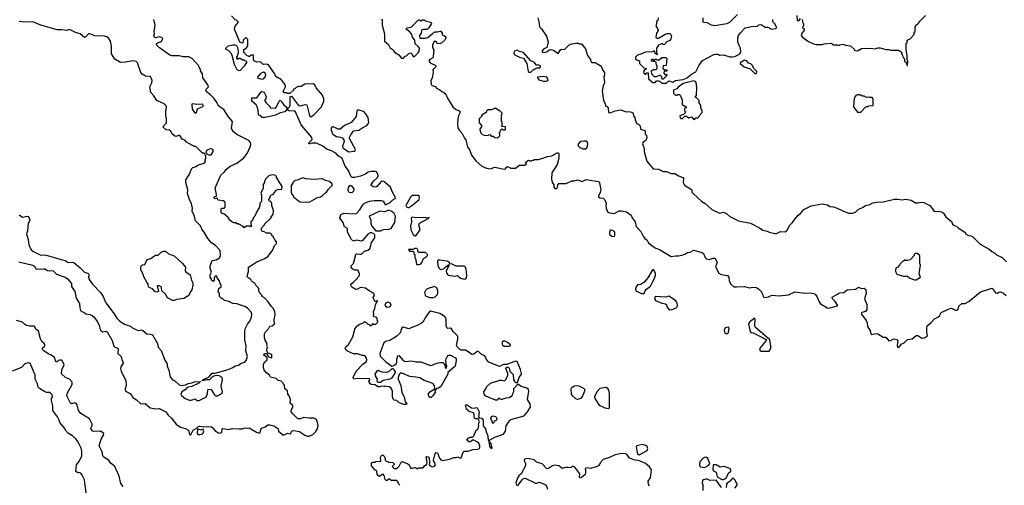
# Model space of a CAD drawing. Extents: x 1861455 to 2058065, y 200073 to 437907.
# Tile 555 of 574: x 2015570 to 2027832, y 385382 to 391181. Entities that reach past the tile are written whole.
import ezdxf

# ---------------------------------------------------------------- set-up
doc = ezdxf.new("R2010")
doc.units = 0

msp = doc.modelspace()

# ---------------------------------------------------------------- linework, layer by layer
at = {"layer": '0CON05XD'}
for points in [[(2015560, 388165), (2015735, 388124), (2015757, 388107), (2015775, 388074), (2015865, 388080), (2015885, 388076), (2015917, 388057), (2015985, 388053), (2016030, 388010), (2016135, 387975), (2016167, 387955), (2016216, 387895), (2016217, 387857), (2016255, 387795), (2016272, 387712), (2016315, 387645), (2016318, 387592), (2016328, 387558), (2016338, 387548), (2016368, 387538), (2016395, 387518), (2016445, 387510), (2016473, 387495), (2016499, 387475), (2016535, 387420), (2016565, 387367), (2016570, 387335), (2016581, 387311), (2016605, 387293), (2016645, 387303), (2016658, 387295), (2016720, 387185), (2016743, 387113), (2016755, 387102), (2016783, 387095), (2016795, 387082), (2016794, 387025), (2016834, 386985), (2016843, 386945), (2016858, 386915), (2016859, 386905), (2016831, 386859), (2016827, 386835), (2016834, 386805), (2016890, 386685), (2016898, 386625), (2016882, 386585), (2016887, 386555), (2016944, 386524), (2016963, 386505), (2016980, 386475), (2017026, 386446), (2017080, 386395), (2017132, 386402), (2017195, 386348), (2017265, 386333), (2017305, 386338), (2017390, 386295), (2017418, 386255), (2017460, 386220), (2017518, 386145), (2017574, 386104), (2017635, 386088), (2017665, 386074), (2017675, 386062), (2017679, 386025), (2017685, 386014), (2017695, 386012), (2017705, 386020), (2017731, 386069), (2017778, 386092), (2017785, 386108), (2017815, 386120), (2017865, 386110), (2017915, 386116), (2017955, 386108), (2017977, 386097), (2018005, 386061), (2018044, 386035), (2018058, 386032), (2018074, 386035), (2018086, 386045), (2018090, 386085), (2018099, 386091), (2018175, 386078), (2018215, 386090), (2018305, 386084), (2018345, 386086), (2018375, 386097), (2018405, 386092), (2018428, 386098), (2018518, 386045), (2018555, 386031), (2018565, 386038), (2018572, 386078), (2018585, 386094), (2018625, 386108), (2018660, 386135), (2018685, 386137), (2018735, 386122), (2018780, 386095), (2018788, 386085), (2018792, 386055), (2018845, 386011), (2018865, 386011), (2018905, 386031), (2018945, 386022), (2018954, 386056), (2018984, 386066), (2019055, 386053), (2019120, 386005), (2019155, 385992), (2019175, 385992), (2019220, 386015), (2019260, 386055), (2019260, 386065), (2019280, 386085), (2019288, 386125), (2019278, 386165), (2019265, 386200), (2019235, 386220), (2019175, 386218), (2019105, 386228), (2019065, 386210), (2019035, 386210), (2018972, 386272), (2018950, 386295), (2018953, 386327), (2018970, 386355), (2018970, 386375), (2018940, 386405), (2018942, 386452), (2018927, 386497), (2018910, 386515), (2018907, 386557), (2018870, 386585), (2018867, 386627), (2018850, 386645), (2018850, 386655), (2018828, 386678), (2018789, 386689), (2018762, 386712), (2018695, 386730), (2018682, 386755), (2018644, 386784), (2018616, 386816), (2018606, 386855), (2018608, 386892), (2018621, 386919), (2018652, 386945), (2018652, 386965), (2018648, 386978), (2018615, 386998), (2018612, 387015), (2018625, 387022), (2018642, 387022), (2018658, 387008), (2018660, 386995), (2018672, 386982), (2018705, 386970), (2018710, 386975), (2018710, 387005), (2018697, 387017), (2018660, 387030), (2018648, 387055), (2018650, 387095), (2018658, 387105), (2018650, 387115), (2018648, 387155), (2018628, 387188), (2018617, 387225), (2018617, 387267), (2018630, 387295), (2018669, 387331), (2018685, 387362), (2018715, 387370), (2018742, 387395), (2018738, 387445), (2018752, 387505), (2018748, 387545), (2018730, 387575), (2018730, 387585), (2018705, 387610), (2018666, 387666), (2018620, 387715), (2018590, 387735), (2018590, 387745), (2018560, 387775), (2018560, 387785), (2018550, 387795), (2018548, 387835), (2018512, 387875), (2018499, 387899), (2018470, 387915), (2018455, 387930), (2018450, 387945), (2018411, 387971), (2018402, 387985), (2018420, 388045), (2018421, 388099), (2018524, 388166), (2018624, 388206), (2018663, 388237), (2018722, 388315), (2018745, 388370), (2018770, 388395), (2018770, 388415), (2018750, 388435), (2018745, 388450), (2018730, 388465), (2018730, 388475), (2018710, 388495), (2018710, 388505), (2018685, 388522), (2018645, 388522), (2018615, 388540), (2018592, 388542), (2018580, 388555), (2018580, 388585), (2018620, 388625), (2018620, 388635), (2018700, 388715), (2018700, 388725), (2018728, 388755), (2018730, 388805), (2018710, 388865), (2018710, 388895), (2018700, 388905), (2018698, 388918), (2018682, 388922), (2018670, 388935), (2018690, 388965), (2018690, 388985), (2018705, 389000), (2018728, 389002), (2018763, 389057), (2018785, 389068), (2018835, 389070), (2018840, 389105), (2018770, 389215), (2018768, 389228), (2018755, 389240), (2018735, 389248), (2018675, 389240), (2018630, 389195), (2018630, 389185), (2018620, 389175), (2018620, 389155), (2018603, 389127), (2018600, 389075), (2018588, 389062), (2018572, 389015), (2018580, 388995), (2018580, 388915), (2018560, 388895), (2018560, 388865), (2018552, 388838), (2018528, 388802), (2018500, 388735), (2018482, 388718), (2018468, 388682), (2018450, 388665), (2018450, 388625), (2018460, 388615), (2018448, 388602), (2018435, 388610), (2018395, 388610), (2018365, 388590), (2018348, 388608), (2018332, 388612), (2018315, 388630), (2018305, 388630), (2018295, 388640), (2018275, 388640), (2018265, 388650), (2018235, 388650), (2018210, 388665), (2018188, 388685), (2018166, 388716), (2018132, 388745), (2018115, 388760), (2018085, 388772), (2018078, 388785), (2018077, 388825), (2018085, 388833), (2018115, 388832), (2018129, 388845), (2018130, 388890), (2018123, 388913), (2018104, 388924), (2018043, 388933), (2018028, 388958), (2018005, 388950), (2017990, 388965), (2017995, 388980), (2018020, 388985), (2018022, 389005), (2018006, 389085), (2018011, 389105), (2018075, 389243), (2018118, 389282), (2018145, 389319), (2018193, 389355), (2018274, 389396), (2018359, 389455), (2018401, 389515), (2018444, 389605), (2018450, 389635), (2018445, 389652), (2018425, 389676), (2018275, 389752), (2018231, 389785), (2018209, 389825), (2018222, 389915), (2018170, 389970), (2018114, 390064), (2018065, 390093), (2018042, 390112), (2018029, 390145), (2017987, 390205), (2017946, 390246), (2017892, 390285), (2017893, 390317), (2017920, 390345), (2017915, 390370), (2017852, 390455), (2017847, 390507), (2017820, 390545), (2017820, 390565), (2017810, 390575), (2017810, 390585), (2017795, 390610), (2017720, 390695), (2017695, 390712), (2017675, 390718), (2017607, 390717), (2017555, 390732), (2017465, 390733), (2017440, 390740), (2017309, 390829), (2017275, 390867), (2017274, 390885), (2017287, 390895), (2017335, 390911), (2017351, 390945), (2017345, 390955), (2017315, 390966), (2017265, 390956), (2017248, 390965), (2017242, 390985), (2017248, 391005), (2017244, 391036), (2017259, 391115), (2017240, 391185)], [(2016085, 388194), (2016135, 388180), (2016175, 388157), (2016225, 388162), (2016245, 388156), (2016322, 388091), (2016376, 388035), (2016425, 388018), (2016431, 388005), (2016426, 387975), (2016434, 387945), (2016478, 387885), (2016575, 387785), (2016608, 387735), (2016642, 387655), (2016747, 387517), (2016779, 387465), (2016817, 387425), (2016875, 387388), (2016950, 387365), (2016965, 387348), (2017025, 387318), (2017045, 387312), (2017087, 387317), (2017105, 387310), (2017155, 387267), (2017196, 387266), (2017223, 387255), (2017286, 387146), (2017294, 387104), (2017330, 387060), (2017379, 386939), (2017407, 386895), (2017406, 386865), (2017427, 386815), (2017444, 386734), (2017474, 386694), (2017503, 386683), (2017558, 386635), (2017585, 386626), (2017635, 386632), (2017669, 386651), (2017712, 386658), (2017745, 386672), (2017820, 386675), (2017802, 386655), (2017715, 386611), (2017655, 386601), (2017630, 386570), (2017588, 386545), (2017578, 386515), (2017582, 386505), (2017630, 386465), (2017685, 386442), (2017705, 386442), (2017755, 386458), (2017775, 386440), (2017805, 386440), (2017889, 386481), (2017907, 386515), (2017913, 386575), (2017929, 386581), (2017956, 386576), (2017995, 386508), (2018010, 386495), (2018035, 386496), (2018088, 386525), (2018097, 386545), (2018079, 386615), (2018097, 386695), (2018093, 386723), (2018054, 386744), (2018019, 386751), (2017988, 386742), (2017964, 386726), (2017935, 386694), (2017905, 386697), (2017862, 386688), (2017840, 386685), (2017850, 386695), (2017929, 386731), (2017965, 386780), (2018005, 386780), (2018165, 386824), (2018225, 386850), (2018255, 386870), (2018295, 386878), (2018329, 386901), (2018372, 386915), (2018389, 386935), (2018408, 386985), (2018388, 387055), (2018390, 387115), (2018372, 387195), (2018374, 387306), (2018382, 387338), (2018405, 387387), (2018434, 387425), (2018454, 387465), (2018460, 387505), (2018456, 387535), (2018405, 387590), (2018375, 387610), (2018275, 387644), (2018225, 387646), (2018175, 387672), (2018120, 387685), (2018095, 387710), (2018085, 387710), (2018072, 387722), (2018060, 387735), (2018060, 387765), (2018042, 387795), (2018050, 387835), (2018078, 387855), (2018077, 387875), (2018064, 387904), (2018058, 387928), (2018030, 387965), (2018025, 387990), (2018000, 387985), (2018000, 387975), (2017990, 387965), (2017990, 387935), (2017978, 387922), (2017960, 387935), (2017960, 387955), (2017943, 387973), (2017940, 387985), (2017940, 388005), (2017957, 388035), (2017940, 388085), (2017943, 388115), (2017965, 388182), (2018015, 388190), (2018058, 388215), (2018070, 388245), (2018068, 388305), (2018005, 388373), (2017960, 388400), (2017911, 388455), (2017866, 388536), (2017842, 388565), (2017822, 388615), (2017758, 388675), (2017746, 388736), (2017717, 388795), (2017720, 388835), (2017709, 388889), (2017685, 388940), (2017660, 389015), (2017663, 389063), (2017637, 389155), (2017638, 389185), (2017685, 389258), (2017708, 389325), (2017725, 389342), (2017755, 389348), (2017796, 389374), (2017866, 389394), (2017882, 389415), (2017880, 389435), (2017890, 389455), (2017890, 389485), (2017880, 389495), (2017878, 389508), (2017865, 389520), (2017845, 389520), (2017785, 389580), (2017765, 389600), (2017743, 389603), (2017720, 389615), (2017647, 389657), (2017625, 389682), (2017595, 389692), (2017565, 389737), (2017552, 389738), (2017515, 389728), (2017502, 389732), (2017468, 389758), (2017450, 389795), (2017436, 389806), (2017395, 389810), (2017352, 389845), (2017400, 389895), (2017400, 389955), (2017392, 389975), (2017388, 390035), (2017400, 390095), (2017395, 390110), (2017368, 390135), (2017277, 390175), (2017242, 390232), (2017204, 390274), (2017190, 390345), (2017217, 390395), (2017220, 390425), (2017200, 390475), (2017135, 390479), (2017094, 390504), (2017079, 390525), (2017038, 390645), (2017021, 390661), (2016985, 390667), (2016885, 390652), (2016825, 390650), (2016755, 390688), (2016714, 390754), (2016713, 390855), (2016702, 390915), (2016682, 390945), (2016656, 390966), (2016626, 390976), (2016505, 390980), (2016444, 391004), (2016425, 391003), (2016395, 390967), (2016375, 390960), (2016325, 391007), (2016265, 391020), (2016200, 391055), (2016185, 391057), (2016155, 391047), (2016095, 391056), (2016035, 391056), (2015835, 391113), (2015735, 391153), (2015635, 391151), (2015565, 391160)], [(2021094, 387066), (2021065, 387067), (2021016, 387106), (2021011, 387125), (2021026, 387206), (2021025, 387240), (2020967, 387297), (2020949, 387329), (2020935, 387338), (2020900, 387335), (2020885, 387350), (2020879, 387375), (2020880, 387455), (2020863, 387483), (2020802, 387522), (2020685, 387550), (2020670, 387540), (2020628, 387482), (2020590, 387415), (2020575, 387400), (2020530, 387375), (2020415, 387330), (2020345, 387352), (2020335, 387348), (2020322, 387325), (2020312, 387285), (2020265, 387238), (2020180, 387185), (2020125, 387172), (2020104, 387156), (2020054, 387025), (2020061, 386991), (2020128, 386918), (2020205, 386867), (2020228, 386872), (2020257, 386895), (2020267, 386915), (2020268, 386948), (2020280, 386995), (2020293, 386997), (2020347, 386937), (2020370, 386925), (2020454, 386934), (2020505, 386920), (2020565, 386921), (2020685, 386876), (2020705, 386877), (2020740, 386895), (2020785, 386907), (2020815, 386912), (2020845, 386910), (2020850, 386895), (2020870, 386875), (2020870, 386845), (2020885, 386840), (2020890, 386865), (2020880, 386885), (2020877, 386935), (2020881, 386959), (2020902, 386998), (2020915, 387003), (2020935, 387001), (2020998, 386968), (2021006, 386955), (2021006, 386936), (2020992, 386865), (2020902, 386788), (2020902, 386765), (2020816, 386614), (2020787, 386593), (2020762, 386588), (2020742, 386568), (2020740, 386555), (2020750, 386545), (2020716, 386495), (2020695, 386477), (2020672, 386475), (2020658, 386515), (2020678, 386545), (2020740, 386585), (2020737, 386615), (2020720, 386645), (2020695, 386659), (2020605, 386686), (2020551, 386721), (2020503, 386727), (2020430, 386735), (2020335, 386778), (2020315, 386778), (2020295, 386760), (2020284, 386726), (2020283, 386705), (2020318, 386625), (2020327, 386537), (2020357, 386485), (2020371, 386421), (2020390, 386395), (2020385, 386390), (2020355, 386390), (2020295, 386410), (2020265, 386440), (2020233, 386443), (2020220, 386455), (2020212, 386485), (2020212, 386555), (2020195, 386590), (2020177, 386607), (2020115, 386618), (2020107, 386613), (2020075, 386618), (2020055, 386608), (2020035, 386608), (2019992, 386632), (2019945, 386638), (2019934, 386644), (2019922, 386665), (2019920, 386675), (2019932, 386695), (2019925, 386712), (2019885, 386708), (2019775, 386712), (2019730, 386705), (2019722, 386725), (2019762, 386805), (2019845, 386892), (2019885, 386918), (2019893, 386945), (2019890, 386965), (2019876, 386986), (2019857, 386997), (2019835, 386997), (2019775, 387019), (2019725, 387020), (2019654, 387054), (2019631, 387071), (2019622, 387085), (2019633, 387105), (2019663, 387135), (2019718, 387232), (2019744, 387326), (2019767, 387363), (2019808, 387392), (2019845, 387402), (2019865, 387420), (2019885, 387410), (2019905, 387390), (2019915, 387390), (2019945, 387370), (2019958, 387382), (2019962, 387398), (2019975, 387390), (2020005, 387390), (2020028, 387412), (2020030, 387425), (2020020, 387435), (2020020, 387465), (2020007, 387477), (2019982, 387482), (2019970, 387495), (2019980, 387505), (2019978, 387552), (2019992, 387578), (2020000, 387630), (2020012, 387658), (2020030, 387675), (2020015, 387680), (2020005, 387670), (2019992, 387672), (2019990, 387685), (2019970, 387715), (2019970, 387725), (2019988, 387745), (2019977, 387775), (2019922, 387802), (2019895, 387826), (2019875, 387836), (2019816, 387844), (2019805, 387842), (2019775, 387823), (2019755, 387820), (2019705, 387850), (2019696, 387865), (2019694, 387886), (2019729, 387911), (2019778, 387962), (2019785, 387980), (2019800, 387995), (2019802, 388015), (2019786, 388056), (2019775, 388062), (2019745, 388062), (2019720, 388075), (2019698, 388098), (2019700, 388115), (2019727, 388145), (2019754, 388256), (2019766, 388264), (2019805, 388259), (2019825, 388262), (2019865, 388297), (2019905, 388310), (2019925, 388324), (2019934, 388335), (2019953, 388405), (2019992, 388465), (2019992, 388502), (2019978, 388518), (2019955, 388528), (2019935, 388528), (2019905, 388510), (2019841, 388429), (2019825, 388424), (2019766, 388436), (2019735, 388423), (2019715, 388431), (2019703, 388443), (2019652, 388535), (2019652, 388575), (2019635, 388592), (2019615, 388600), (2019600, 388655), (2019555, 388710), (2019570, 388755), (2019605, 388770), (2019735, 388762), (2019763, 388767), (2019805, 388814), (2019844, 388875), (2019865, 388896), (2019925, 388922), (2019985, 388931), (2020075, 388928), (2020095, 388920), (2020121, 388881), (2020135, 388878), (2020182, 388905), (2020215, 388938), (2020246, 388954), (2020252, 388965), (2020212, 389032), (2020189, 389095), (2020105, 389166), (2020075, 389170), (2020019, 389105), (2020005, 389097), (2019971, 389101), (2019949, 389115), (2019949, 389125), (2019975, 389170), (2020027, 389215), (2020033, 389235), (2020028, 389258), (2020012, 389285), (2019995, 389291), (2019945, 389291), (2019908, 389282), (2019875, 389257), (2019815, 389231), (2019745, 389214), (2019710, 389215), (2019694, 389234), (2019663, 389303), (2019625, 389357), (2019585, 389454), (2019535, 389486), (2019505, 389520), (2019445, 389551), (2019399, 389565), (2019346, 389606), (2019265, 389642), (2019207, 389643), (2019185, 389633), (2019172, 389635), (2019175, 389650), (2019212, 389688), (2019208, 389715), (2019075, 389872), (2019004, 390034), (2018991, 390041), (2018920, 390045), (2018910, 390055), (2018910, 390075), (2018930, 390095), (2018937, 390113), (2018940, 390225), (2018955, 390230), (2019042, 390112), (2019065, 390109), (2019126, 390126), (2019145, 390120), (2019176, 390006), (2019185, 389980), (2019195, 389972), (2019235, 389998), (2019330, 390095), (2019358, 390165), (2019356, 390196), (2019341, 390241), (2019262, 390332), (2019245, 390370), (2019225, 390382), (2019123, 390377), (2019075, 390350), (2019045, 390350), (2019012, 390338), (2018995, 390320), (2018980, 390315), (2018980, 390305), (2018935, 390260), (2018905, 390260), (2018895, 390270), (2018862, 390272), (2018852, 390285), (2018881, 390345), (2018880, 390365), (2018832, 390432), (2018758, 390475), (2018742, 390512), (2018667, 390617), (2018645, 390626), (2018600, 390625), (2018567, 390657), (2018525, 390652), (2018493, 390663), (2018480, 390675), (2018480, 390740), (2018455, 390740), (2018425, 390720), (2018418, 390728), (2018402, 390732), (2018362, 390772), (2018362, 390808), (2018375, 390820), (2018385, 390820), (2018410, 390855), (2018410, 390935), (2018385, 390960), (2018352, 390928), (2018350, 390895), (2018335, 390890), (2018313, 390903), (2018243, 391065), (2018255, 391100), (2018290, 391145), (2018290, 391155), (2018270, 391175), (2018255, 391180), (2018208, 391228)], [(2020076, 391186), (2020082, 391175), (2020082, 391112), (2020114, 391004), (2020114, 390914), (2020163, 390873), (2020185, 390830), (2020220, 390805), (2020237, 390777), (2020293, 390743), (2020325, 390700), (2020348, 390702), (2020370, 390725), (2020385, 390730), (2020410, 390755), (2020435, 390768), (2020450, 390765), (2020460, 390735), (2020475, 390720), (2020490, 390725), (2020513, 390747), (2020533, 390767), (2020545, 390790), (2020548, 390825), (2020535, 390842), (2020495, 390880), (2020490, 390925), (2020463, 390963), (2020450, 391005), (2020419, 391039), (2020380, 391065), (2020395, 391078), (2020445, 391088), (2020535, 391178), (2020545, 391180), (2020565, 391168), (2020585, 391180), (2020605, 391180), (2020618, 391168), (2020685, 391150), (2020698, 391135), (2020665, 391080), (2020645, 391060), (2020595, 391060), (2020575, 391050), (2020570, 391015), (2020550, 390985), (2020552, 390952), (2020625, 390950), (2020633, 390957), (2020652, 390958), (2020716, 391014), (2020745, 391028), (2020775, 391028), (2020805, 391040), (2020815, 391038), (2020832, 391015), (2020832, 390992), (2020861, 390981), (2020876, 390966), (2020874, 390945), (2020863, 390927), (2020827, 390895), (2020805, 390884), (2020775, 390882), (2020755, 390910), (2020732, 390908), (2020712, 390865), (2020712, 390835), (2020727, 390805), (2020721, 390725), (2020713, 390707), (2020676, 390684), (2020667, 390665), (2020680, 390645), (2020746, 390616), (2020753, 390605), (2020752, 390595), (2020716, 390555), (2020721, 390525), (2020708, 390455), (2020692, 390418), (2020696, 390376), (2020705, 390362), (2020745, 390350), (2020766, 390326), (2020800, 390310), (2020825, 390285)], [(2022022, 391205), (2022036, 391155), (2022042, 391095), (2022048, 391088), (2022068, 391068), (2022129, 390975), (2022152, 390905), (2022135, 390836), (2022094, 390816), (2022075, 390795), (2022075, 390785), (2022085, 390774), (2022135, 390781), (2022165, 390804), (2022185, 390809), (2022227, 390796), (2022275, 390762), (2022305, 390807), (2022317, 390813), (2022355, 390812), (2022414, 390866), (2022445, 390882), (2022495, 390890), (2022527, 390887), (2022535, 390880), (2022565, 390880), (2022615, 390820), (2022642, 390735), (2022680, 390685), (2022682, 390662), (2022695, 390650), (2022735, 390650), (2022799, 390609), (2022820, 390585), (2022828, 390555), (2022852, 390525), (2022853, 390495), (2022843, 390465), (2022852, 390398), (2022831, 390339), (2022823, 390295), (2022840, 390175), (2022857, 390147), (2022870, 390105), (2022885, 390100), (2022900, 390085), (2022902, 390025), (2022925, 390023), (2022985, 390047), (2023055, 390059), (2023124, 390034), (2023155, 390038), (2023195, 390028), (2023208, 390015), (2023212, 389985), (2023230, 389965), (2023233, 389933), (2023252, 389892), (2023262, 389882), (2023278, 389878), (2023298, 389858), (2023302, 389822), (2023313, 389813), (2023346, 389806), (2023358, 389795), (2023360, 389755), (2023375, 389740), (2023382, 389715), (2023368, 389675), (2023334, 389656), (2023324, 389634), (2023346, 389576), (2023346, 389535), (2023380, 389420), (2023460, 389325), (2023525, 389318), (2023585, 389290), (2023625, 389290), (2023685, 389267), (2023730, 389265), (2023775, 389238), (2023830, 389215), (2023838, 389205), (2023832, 389155), (2023851, 389121), (2023936, 389066), (2023942, 389055), (2023942, 389035), (2023958, 389015), (2024065, 388917), (2024105, 388893), (2024189, 388819), (2024285, 388772), (2024335, 388782), (2024375, 388762), (2024415, 388728), (2024520, 388675), (2024670, 388645), (2024785, 388588), (2024825, 388560), (2024877, 388547)], [(2023520, 391205), (2023517, 391173), (2023502, 391158), (2023500, 391135), (2023492, 391105), (2023520, 391055), (2023520, 391045), (2023500, 391015), (2023490, 390965), (2023503, 390953), (2023527, 390953), (2023608, 391002), (2023635, 391010), (2023665, 391010), (2023678, 390998), (2023688, 390978), (2023678, 390942), (2023666, 390924), (2023630, 390905), (2023595, 390870), (2023582, 390872), (2023575, 390890), (2023565, 390880), (2023520, 390865), (2023520, 390855), (2023500, 390825), (2023500, 390765), (2023510, 390755), (2023508, 390742), (2023482, 390762), (2023478, 390788), (2023465, 390790), (2023455, 390780), (2023365, 390778), (2023305, 390750), (2023265, 390740), (2023240, 390715), (2023240, 390695), (2023255, 390680), (2023288, 390668), (2023290, 390635), (2023302, 390622), (2023342, 390582), (2023370, 390575), (2023368, 390562), (2023352, 390558), (2023350, 390545), (2023340, 390535), (2023342, 390512), (2023355, 390510), (2023365, 390500), (2023382, 390518), (2023398, 390518), (2023400, 390445), (2023455, 390400), (2023485, 390400), (2023502, 390418), (2023525, 390420), (2023540, 390415), (2023565, 390390), (2023625, 390390), (2023655, 390420), (2023705, 390403), (2023738, 390422), (2023833, 390437), (2023875, 390452), (2023937, 390503), (2023989, 390531), (2024030, 390615), (2024075, 390672), (2024213, 390747), (2024235, 390752), (2024265, 390750), (2024285, 390740), (2024335, 390742), (2024415, 390718), (2024441, 390719), (2024475, 390724), (2024511, 390739), (2024538, 390755), (2024552, 390778), (2024548, 390825), (2024528, 390858), (2024512, 390905), (2024514, 390956), (2024522, 390985), (2024542, 391015), (2024605, 391080), (2024705, 391102), (2024755, 391098), (2024775, 391118), (2024805, 391122), (2024855, 391090), (2024887, 391087), (2024933, 391063), (2024987, 391073), (2025000, 391085), (2024992, 391092), (2024980, 391125), (2024950, 391155), (2024950, 391185)], [(2024510, 391245), (2024410, 391145), (2024375, 391128), (2024225, 391103), (2024185, 391112), (2024132, 391142), (2024090, 391145), (2024080, 391155), (2024082, 391205)], [(2025250, 391235), (2025252, 391172), (2025275, 391170), (2025292, 391198)], [(2025312, 391182), (2025320, 391175), (2025320, 391145), (2025330, 391135), (2025330, 391105), (2025322, 391098), (2025320, 391085), (2025338, 391068), (2025340, 391045), (2025310, 391015), (2025303, 390985), (2025318, 390965), (2025395, 390911), (2025455, 390881), (2025487, 390873), (2025565, 390872), (2025588, 390882), (2025675, 390890), (2025705, 390870), (2025755, 390870), (2025762, 390862), (2025775, 390860), (2025785, 390870), (2025825, 390878), (2025855, 390862), (2025917, 390857), (2025960, 390815), (2025965, 390800), (2025985, 390792), (2026012, 390798), (2026055, 390822), (2026115, 390828), (2026195, 390822), (2026225, 390820), (2026258, 390832), (2026285, 390832), (2026358, 390808), (2026395, 390808), (2026415, 390800), (2026515, 390800), (2026550, 390775), (2026550, 390755), (2026558, 390748), (2026562, 390732), (2026570, 390725), (2026572, 390712), (2026590, 390695), (2026590, 390665), (2026608, 390648), (2026622, 390612), (2026628, 390612), (2026630, 390665), (2026620, 390685), (2026620, 390735), (2026608, 390805), (2026610, 390885), (2026620, 390895), (2026620, 390925), (2026658, 390942), (2026710, 390995), (2026710, 391025), (2026720, 391035), (2026720, 391095), (2026730, 391105), (2026730, 391115), (2026755, 391130), (2026770, 391145), (2026770, 391155), (2026850, 391235)], [(2018305, 390544), (2018279, 390555), (2018244, 390625), (2018218, 390735), (2018207, 390757), (2018173, 390794), (2018138, 390815), (2018138, 390825), (2018165, 390856), (2018225, 390870), (2018249, 390869), (2018269, 390859), (2018282, 390835), (2018290, 390785), (2018290, 390755), (2018283, 390747), (2018280, 390725), (2018270, 390715), (2018272, 390702), (2018285, 390690), (2018295, 390700), (2018315, 390700), (2018345, 390680), (2018365, 390680), (2018372, 390672), (2018388, 390668), (2018398, 390658), (2018365, 390603), (2018315, 390547), (2018305, 390544)], [(2021915, 390528), (2021935, 390529), (2021963, 390557), (2021985, 390569), (2022015, 390580), (2022047, 390583), (2022055, 390595), (2022054, 390605), (2022035, 390616), (2022005, 390614), (2021975, 390654), (2021935, 390667), (2021845, 390772), (2021795, 390786), (2021765, 390803), (2021738, 390792), (2021723, 390767), (2021728, 390748), (2021795, 390715), (2021843, 390703), (2021884, 390635), (2021904, 390535), (2021915, 390528)], [(2023585, 390440), (2023572, 390442), (2023568, 390468), (2023545, 390490), (2023495, 390470), (2023475, 390470), (2023442, 390502), (2023440, 390545), (2023465, 390560), (2023495, 390560), (2023510, 390575), (2023510, 390605), (2023500, 390615), (2023498, 390648), (2023485, 390660), (2023452, 390662), (2023440, 390675), (2023442, 390688), (2023455, 390690), (2023462, 390682), (2023475, 390680), (2023482, 390688), (2023495, 390690), (2023505, 390680), (2023535, 390680), (2023565, 390710), (2023615, 390710), (2023628, 390698), (2023620, 390615), (2023615, 390610), (2023582, 390608), (2023580, 390575), (2023595, 390560), (2023628, 390558), (2023628, 390542), (2023602, 390538), (2023590, 390525), (2023590, 390515), (2023605, 390500), (2023628, 390498), (2023630, 390485), (2023585, 390440)], [(2024745, 390510), (2024750, 390535), (2024712, 390572), (2024695, 390610), (2024675, 390630), (2024645, 390640), (2024625, 390670), (2024595, 390677), (2024542, 390645), (2024544, 390634), (2024590, 390595), (2024665, 390570), (2024725, 390510), (2024745, 390510)], [(2018585, 390441), (2018605, 390444), (2018630, 390475), (2018636, 390495), (2018625, 390516), (2018605, 390528), (2018567, 390513), (2018530, 390465), (2018534, 390454), (2018555, 390447), (2018585, 390441)], [(2022095, 390414), (2022125, 390414), (2022153, 390425), (2022149, 390445), (2022134, 390465), (2022095, 390472), (2022019, 390465), (2022017, 390455), (2022035, 390432), (2022095, 390414)], [(2023975, 389940), (2023992, 389958), (2024015, 389960), (2024028, 389972), (2024030, 389985), (2024070, 390025), (2024070, 390045), (2024053, 390083), (2024052, 390112), (2024030, 390145), (2024030, 390175), (2023998, 390208), (2023980, 390215), (2024000, 390235), (2024003, 390335), (2023995, 390400), (2023985, 390412), (2023965, 390418), (2023834, 390386), (2023771, 390339), (2023755, 390320), (2023710, 390305), (2023710, 390265), (2023735, 390240), (2023755, 390240), (2023765, 390250), (2023785, 390250), (2023795, 390240), (2023818, 390185), (2023820, 390125), (2023870, 390095), (2023868, 390082), (2023850, 390075), (2023850, 390045), (2023860, 390035), (2023858, 390022), (2023838, 390002), (2023790, 389985), (2023795, 389960), (2023805, 389950), (2023825, 389950), (2023852, 389978), (2023875, 389980), (2023905, 389960), (2023935, 389970), (2023962, 389942), (2023975, 389940)], [(2018625, 389964), (2018590, 389965), (2018568, 389988), (2018542, 389992), (2018538, 390055), (2018528, 390095), (2018515, 390120), (2018460, 390165), (2018462, 390208), (2018525, 390208), (2018572, 390278), (2018585, 390286), (2018605, 390283), (2018620, 390265), (2018638, 390225), (2018630, 390185), (2018620, 390175), (2018630, 390165), (2018630, 390155), (2018690, 390095), (2018690, 390085), (2018755, 390080), (2018770, 390095), (2018800, 390165), (2018815, 390180), (2018840, 390155), (2018840, 390145), (2018861, 390121), (2018890, 390095), (2018900, 390075), (2018898, 390062), (2018870, 390035), (2018815, 390022), (2018755, 389990), (2018625, 389964)], [(2020825, 390285), (2020854, 390274), (2020877, 390255), (2020896, 390205), (2020963, 390095), (2020997, 390067), (2021043, 390045), (2021052, 390035), (2021052, 390015), (2021034, 389985), (2021028, 389945), (2021021, 389885), (2021027, 389835), (2021045, 389802), (2021082, 389765), (2021110, 389705), (2021126, 389686), (2021145, 389595), (2021170, 389565), (2021198, 389495), (2021249, 389425), (2021325, 389358), (2021385, 389331), (2021435, 389324), (2021485, 389344), (2021605, 389320), (2021620, 389325), (2021632, 389345), (2021645, 389352), (2021685, 389330), (2021745, 389330), (2021795, 389368), (2021865, 389370), (2021880, 389385), (2021870, 389395), (2021872, 389408), (2021905, 389430), (2021935, 389420), (2021942, 389428), (2021965, 389430), (2021975, 389440), (2022025, 389440), (2022072, 389452), (2022145, 389478), (2022195, 389487), (2022265, 389522), (2022275, 389523), (2022286, 389515), (2022282, 389455), (2022262, 389378), (2022197, 389273), (2022192, 389195), (2022200, 389155), (2022220, 389125), (2022220, 389095), (2022235, 389080), (2022255, 389080), (2022268, 389092), (2022270, 389125), (2022285, 389140), (2022375, 389141), (2022444, 389176), (2022475, 389173), (2022515, 389188), (2022575, 389164), (2022625, 389191), (2022778, 389165), (2022792, 389155), (2022793, 389123), (2022809, 389065), (2022800, 389030), (2022776, 388985), (2022779, 388975), (2022795, 388961), (2022835, 388957), (2022856, 388936), (2022872, 388895), (2022868, 388865), (2022872, 388832), (2022890, 388790), (2022916, 388776), (2022975, 388769), (2023035, 388800), (2023065, 388800), (2023125, 388786), (2023185, 388746), (2023197, 388715), (2023234, 388665), (2023246, 388606), (2023305, 388542), (2023334, 388485), (2023357, 388456), (2023384, 388434), (2023402, 388402), (2023445, 388366), (2023491, 388335), (2023537, 388317), (2023685, 388233), (2023735, 388240), (2023775, 388238), (2023815, 388247), (2023855, 388261), (2023885, 388281), (2023920, 388285), (2023965, 388310), (2024065, 388283), (2024085, 388268), (2024105, 388220), (2024125, 388203), (2024155, 388196), (2024205, 388212), (2024231, 388211), (2024254, 388155), (2024237, 388105), (2024278, 388025), (2024305, 388006), (2024385, 387994), (2024400, 387975), (2024406, 387925), (2024426, 387886), (2024465, 387854), (2024495, 387852), (2024597, 387857), (2024653, 387843), (2024705, 387850), (2024745, 387845), (2024775, 387825), (2024805, 387794), (2024822, 387765), (2024828, 387735), (2024835, 387725), (2024845, 387722), (2024895, 387731), (2024935, 387749), (2025027, 387743), (2025145, 387754), (2025225, 387792), (2025345, 387775), (2025415, 387779), (2025455, 387771), (2025475, 387761), (2025497, 387735), (2025525, 387665), (2025540, 387645), (2025625, 387593), (2025645, 387588), (2025753, 387617), (2025754, 387625), (2025725, 387670), (2025692, 387705), (2025690, 387725), (2025785, 387781), (2025835, 387782), (2025859, 387805), (2025875, 387816), (2025979, 387825), (2026015, 387849), (2026055, 387835), (2026086, 387836), (2026109, 387819), (2026112, 387775), (2026091, 387705), (2026118, 387635), (2026120, 387570), (2026104, 387545), (2026058, 387535), (2026050, 387525), (2026053, 387513), (2026111, 387435), (2026125, 387407), (2026129, 387359), (2026162, 387305), (2026175, 387259), (2026235, 387272), (2026255, 387269), (2026325, 387228), (2026355, 387227), (2026395, 387181), (2026415, 387184), (2026455, 387207), (2026495, 387199), (2026504, 387185), (2026496, 387125), (2026505, 387097), (2026525, 387108), (2026549, 387141), (2026585, 387157), (2026625, 387198), (2026685, 387207), (2026732, 387248), (2026756, 387246), (2026806, 387215), (2026835, 387217), (2026868, 387235), (2026875, 387245), (2026866, 387285), (2026866, 387335), (2026873, 387367), (2026921, 387409), (2026963, 387457), (2027005, 387477), (2027025, 387493), (2027046, 387534), (2027145, 387580), (2027175, 387588), (2027225, 387563), (2027245, 387564), (2027258, 387575), (2027266, 387615), (2027301, 387645), (2027343, 387647), (2027389, 387671), (2027535, 387792), (2027664, 387834), (2027675, 387836), (2027695, 387826), (2027708, 387795), (2027722, 387781), (2027745, 387777), (2027765, 387789), (2027785, 387790), (2027820, 387775), (2027855, 387747)], [(2026045, 390030), (2026112, 390098), (2026135, 390100), (2026145, 390110), (2026198, 390112), (2026200, 390195), (2026185, 390210), (2026155, 390210), (2026145, 390218), (2026115, 390210), (2026085, 390230), (2026065, 390230), (2026055, 390240), (2026025, 390240), (2026015, 390248), (2025984, 390236), (2025960, 390205), (2025952, 390095), (2026005, 390030), (2026045, 390030)], [(2017765, 390016), (2017773, 390026), (2017785, 390069), (2017857, 390103), (2017845, 390130), (2017776, 390124), (2017725, 390135), (2017715, 390131), (2017716, 390066), (2017745, 390026), (2017765, 390016)], [(2019665, 389536), (2019735, 389544), (2019749, 389551), (2019752, 389565), (2019677, 389703), (2019677, 389715), (2019692, 389748), (2019725, 389796), (2019795, 389804), (2019830, 389830), (2019892, 389865), (2019917, 389895), (2019909, 389965), (2019880, 390010), (2019856, 390036), (2019795, 390054), (2019777, 390053), (2019768, 390045), (2019759, 389975), (2019698, 389902), (2019615, 389862), (2019562, 389818), (2019535, 389818), (2019473, 389847), (2019463, 389847), (2019450, 389835), (2019450, 389795), (2019460, 389785), (2019460, 389765), (2019472, 389752), (2019515, 389728), (2019565, 389718), (2019585, 389708), (2019608, 389685), (2019611, 389665), (2019592, 389605), (2019595, 389585), (2019665, 389536)], [(2021525, 389710), (2021550, 389735), (2021550, 389755), (2021540, 389765), (2021550, 389775), (2021562, 389808), (2021575, 389820), (2021585, 389810), (2021615, 389810), (2021620, 389815), (2021618, 389848), (2021575, 389850), (2021570, 389855), (2021580, 389865), (2021580, 389905), (2021570, 389915), (2021570, 389995), (2021580, 390005), (2021580, 390015), (2021545, 390050), (2021535, 390050), (2021495, 390078), (2021445, 390060), (2021405, 390060), (2021385, 390040), (2021380, 390025), (2021330, 389995), (2021320, 389985), (2021320, 389975), (2021290, 389945), (2021290, 389895), (2021320, 389865), (2021320, 389845), (2021303, 389827), (2021300, 389815), (2021303, 389793), (2021310, 389775), (2021335, 389750), (2021353, 389743), (2021405, 389740), (2021412, 389748), (2021425, 389750), (2021442, 389732), (2021465, 389730), (2021485, 389712), (2021525, 389710)], [(2017926, 389496), (2017955, 389500), (2017981, 389539), (2017980, 389560), (2017965, 389570), (2017945, 389571), (2017902, 389558), (2017890, 389535), (2017900, 389510), (2017926, 389496)], [(2022615, 389572), (2022632, 389585), (2022643, 389605), (2022644, 389634), (2022635, 389658), (2022625, 389667), (2022595, 389669), (2022560, 389665), (2022545, 389657), (2022522, 389625), (2022527, 389605), (2022545, 389590), (2022585, 389572), (2022615, 389572)], [(2019155, 388907), (2019185, 388913), (2019269, 388961), (2019315, 388973), (2019335, 388987), (2019365, 389018), (2019392, 389035), (2019415, 389070), (2019460, 389115), (2019460, 389135), (2019430, 389165), (2019365, 389183), (2019343, 389197), (2019235, 389190), (2019135, 389200), (2019095, 389212), (2019025, 389182), (2018995, 389180), (2018970, 389155), (2018970, 389145), (2018950, 389115), (2018950, 389035), (2018958, 389008), (2018980, 388985), (2018980, 388975), (2019040, 388925), (2019063, 388913), (2019155, 388907)], [(2019705, 389025), (2019675, 389029), (2019662, 389055), (2019660, 389075), (2019669, 389101), (2019685, 389122), (2019708, 389108), (2019730, 389075), (2019726, 389045), (2019705, 389025)], [(2020405, 388840), (2020415, 388842), (2020466, 388874), (2020545, 388942), (2020550, 388965), (2020545, 388988), (2020535, 388993), (2020458, 388992), (2020435, 388970), (2020380, 388865), (2020385, 388852), (2020405, 388840)], [(2024877, 388547), (2024904, 388534), (2024975, 388518), (2024995, 388518), (2025045, 388542), (2025102, 388538), (2025129, 388561), (2025159, 388621), (2025194, 388656), (2025222, 388698), (2025265, 388747), (2025295, 388768), (2025335, 388817), (2025425, 388861), (2025565, 388887), (2025630, 388875), (2025660, 388855), (2025705, 388850), (2025750, 388835), (2025830, 388795), (2025895, 388772), (2025945, 388772), (2025980, 388785), (2026010, 388815), (2026075, 388848), (2026102, 388868), (2026155, 388881), (2026195, 388900), (2026235, 388910), (2026325, 388913), (2026463, 388947), (2026505, 388947), (2026555, 388936), (2026605, 388944), (2026672, 388932), (2026725, 388902), (2026755, 388900), (2026795, 388910), (2026830, 388905), (2026905, 388868), (2026937, 388827), (2026948, 388805), (2026965, 388792), (2027005, 388798), (2027055, 388790), (2027075, 388770), (2027104, 388724), (2027178, 388665), (2027188, 388635), (2027202, 388622), (2027242, 388605), (2027257, 388587), (2027340, 388535), (2027350, 388525), (2027350, 388515), (2027384, 388494), (2027415, 388488), (2027445, 388472), (2027532, 388385), (2027645, 388322), (2027675, 388292), (2027713, 388273), (2027735, 388252), (2027805, 388218), (2027857, 388167)], [(2015565, 388750), (2015605, 388720), (2015664, 388734), (2015675, 388731), (2015690, 388715), (2015696, 388685), (2015690, 388665), (2015674, 388645), (2015668, 388552), (2015653, 388515), (2015674, 388445), (2015684, 388375), (2015713, 388315), (2015735, 388297), (2015835, 388250), (2015885, 388252), (2015915, 388246), (2016085, 388194)], [(2020065, 388550), (2020075, 388560), (2020103, 388567), (2020166, 388574), (2020195, 388582), (2020242, 388655), (2020252, 388735), (2020235, 388768), (2020205, 388793), (2020165, 388808), (2020115, 388786), (2020054, 388796), (2019922, 388735), (2019941, 388685), (2019944, 388644), (2019955, 388610), (2020005, 388550), (2020065, 388550)], [(2020495, 388487), (2020505, 388490), (2020557, 388565), (2020542, 388625), (2020548, 388645), (2020657, 388703), (2020668, 388718), (2020645, 388710), (2020625, 388717), (2020505, 388714), (2020465, 388720), (2020447, 388713), (2020448, 388665), (2020436, 388614), (2020442, 388565), (2020469, 388505), (2020495, 388487)], [(2022975, 388482), (2022983, 388497), (2022982, 388535), (2022965, 388550), (2022935, 388560), (2022925, 388558), (2022914, 388535), (2022917, 388505), (2022944, 388484), (2022975, 388482)], [(2020515, 388130), (2020535, 388132), (2020562, 388138), (2020580, 388155), (2020600, 388205), (2020638, 388232), (2020650, 388245), (2020650, 388255), (2020625, 388280), (2020542, 388282), (2020530, 388295), (2020528, 388318), (2020515, 388330), (2020485, 388330), (2020475, 388320), (2020412, 388318), (2020425, 388300), (2020465, 388300), (2020478, 388288), (2020480, 388265), (2020490, 388255), (2020490, 388215), (2020500, 388205), (2020510, 388135), (2020515, 388130)], [(2017495, 387682), (2017475, 387682), (2017412, 387715), (2017385, 387762), (2017340, 387805), (2017338, 387845), (2017330, 387855), (2017306, 387866), (2017280, 387865), (2017300, 387795), (2017275, 387788), (2017254, 387794), (2017225, 387828), (2017184, 387844), (2017173, 387855), (2017168, 387885), (2017154, 387914), (2017115, 387980), (2017105, 388020), (2017077, 388067), (2017077, 388103), (2017085, 388120), (2017101, 388129), (2017128, 388132), (2017157, 388193), (2017205, 388207), (2017235, 388232), (2017263, 388247), (2017295, 388250), (2017330, 388285), (2017365, 388300), (2017387, 388297), (2017423, 388263), (2017495, 388238), (2017596, 388146), (2017635, 388100), (2017632, 388055), (2017639, 388039), (2017694, 388004), (2017711, 387935), (2017727, 387905), (2017726, 387874), (2017712, 387815), (2017689, 387781), (2017676, 387744), (2017615, 387708), (2017525, 387698), (2017495, 387682)], [(2026735, 387942), (2026790, 387975), (2026772, 388015), (2026790, 388125), (2026780, 388145), (2026780, 388245), (2026745, 388270), (2026722, 388268), (2026710, 388255), (2026710, 388245), (2026658, 388192), (2026625, 388180), (2026605, 388180), (2026595, 388190), (2026578, 388172), (2026565, 388170), (2026535, 388140), (2026528, 388122), (2026500, 388095), (2026485, 388090), (2026478, 388065), (2026478, 388045), (2026495, 388012), (2026575, 387988), (2026625, 387988), (2026655, 387962), (2026713, 387943), (2026735, 387942)], [(2021105, 387950), (2021125, 387953), (2021134, 387966), (2021138, 387995), (2021128, 388078), (2021115, 388108), (2021095, 388112), (2021005, 388110), (2020957, 388137), (2020931, 388141), (2020920, 388160), (2020895, 388172), (2020804, 388186), (2020785, 388186), (2020774, 388176), (2020777, 388115), (2020795, 388085), (2020811, 388071), (2020853, 388077), (2020875, 388104), (2020915, 388130), (2020913, 388115), (2020881, 388055), (2020885, 388025), (2020905, 388000), (2020993, 387987), (2021023, 387993), (2021043, 387973), (2021065, 387962), (2021105, 387950)], [(2023345, 387770), (2023359, 387805), (2023374, 387825), (2023425, 387861), (2023469, 387945), (2023486, 387996), (2023489, 388025), (2023465, 388068), (2023445, 388058), (2023394, 387965), (2023341, 387909), (2023305, 387881), (2023265, 387877), (2023246, 387855), (2023239, 387825), (2023243, 387803), (2023315, 387770), (2023345, 387770)], [(2020675, 387720), (2020725, 387722), (2020745, 387730), (2020770, 387755), (2020778, 387775), (2020778, 387805), (2020765, 387840), (2020735, 387858), (2020643, 387827), (2020625, 387810), (2020612, 387785), (2020618, 387748), (2020625, 387740), (2020675, 387720)], [(2023666, 387566), (2023695, 387571), (2023746, 387594), (2023758, 387605), (2023760, 387625), (2023752, 387662), (2023738, 387685), (2023655, 387736), (2023615, 387724), (2023485, 387732), (2023477, 387705), (2023487, 387685), (2023565, 387651), (2023614, 387644), (2023623, 387633), (2023631, 387605), (2023655, 387574), (2023666, 387566)], [(2020145, 387599), (2020175, 387604), (2020185, 387607), (2020194, 387625), (2020183, 387653), (2020155, 387662), (2020128, 387652), (2020119, 387635), (2020125, 387613), (2020145, 387599)], [(2016860, 385365), (2016830, 385405), (2016810, 385495), (2016754, 385614), (2016708, 385655), (2016679, 385689), (2016612, 385735), (2016601, 385761), (2016600, 385785), (2016590, 385815), (2016560, 385875), (2016584, 385955), (2016614, 386006), (2016618, 386028), (2016575, 386054), (2016492, 386052), (2016472, 386062), (2016460, 386080), (2016457, 386095), (2016473, 386127), (2016473, 386145), (2016441, 386211), (2016331, 386275), (2016303, 386315), (2016286, 386385), (2016275, 386400), (2016255, 386407), (2016215, 386397), (2016204, 386404), (2016158, 386495), (2016166, 386534), (2016224, 386636), (2016224, 386665), (2016191, 386705), (2016142, 386725), (2016090, 386770), (2016096, 386825), (2016123, 386877), (2016121, 386895), (2016101, 386931), (2016085, 386941), (2016065, 386942), (2016052, 386938), (2016035, 386918), (2016023, 386915), (2016003, 386973), (2015964, 387004), (2015925, 387018), (2015872, 387055), (2015856, 387075), (2015853, 387095), (2015878, 387112), (2015886, 387126), (2015876, 387146), (2015845, 387173), (2015828, 387205), (2015805, 387300), (2015772, 387325), (2015758, 387355), (2015745, 387362), (2015696, 387364), (2015655, 387372), (2015635, 387383), (2015604, 387414), (2015530, 387435)], [(2024375, 387268), (2024385, 387272), (2024395, 387285), (2024402, 387315), (2024404, 387335), (2024395, 387350), (2024356, 387344), (2024344, 387316), (2024351, 387275), (2024375, 387268)], [(2024905, 387054), (2024926, 387086), (2024926, 387115), (2024910, 387195), (2024731, 387351), (2024724, 387375), (2024728, 387448), (2024725, 387460), (2024715, 387459), (2024659, 387415), (2024644, 387395), (2024668, 387298), (2024676, 387286), (2024705, 387279), (2024796, 387236), (2024866, 387196), (2024867, 387185), (2024790, 387095), (2024784, 387075), (2024792, 387062), (2024805, 387054), (2024905, 387054)], [(2021665, 387113), (2021679, 387121), (2021682, 387132), (2021645, 387160), (2021605, 387180), (2021578, 387165), (2021580, 387135), (2021605, 387114), (2021665, 387113)], [(2020302, 385382), (2020290, 385395), (2020280, 385425), (2020265, 385440), (2020195, 385440), (2020175, 385460), (2020165, 385460), (2020148, 385442), (2020135, 385440), (2020123, 385453), (2020110, 385505), (2020095, 385520), (2020082, 385518), (2020060, 385495), (2020045, 385490), (2020022, 385512), (2020018, 385558), (2020005, 385570), (2019995, 385570), (2019952, 385625), (2019950, 385655), (2019965, 385670), (2019995, 385670), (2020005, 385680), (2020068, 385682), (2020064, 385726), (2020075, 385752), (2020085, 385756), (2020095, 385756), (2020109, 385745), (2020122, 385715), (2020120, 385695), (2020132, 385682), (2020155, 385680), (2020165, 385670), (2020215, 385667), (2020235, 385650), (2020235, 385640), (2020210, 385615), (2020235, 385590), (2020268, 385592), (2020295, 385620), (2020315, 385660), (2020335, 385678), (2020405, 385650), (2020420, 385635), (2020443, 385593), (2020485, 385602), (2020505, 385600), (2020515, 385590), (2020525, 385590), (2020535, 385600), (2020595, 385600), (2020610, 385625), (2020642, 385645), (2020644, 385666), (2020630, 385735), (2020635, 385740), (2020656, 385736), (2020671, 385721), (2020672, 385662), (2020670, 385635), (2020705, 385610), (2020735, 385620), (2020750, 385635), (2020735, 385670), (2020723, 385683), (2020722, 385695), (2020738, 385762), (2020747, 385785), (2020755, 385791), (2020775, 385787), (2020798, 385718), (2020815, 385698), (2020835, 385691), (2020923, 385707), (2020975, 385727), (2021005, 385726), (2021025, 385736), (2021055, 385720), (2021066, 385725), (2021094, 385796), (2021105, 385808), (2021155, 385805), (2021215, 385826), (2021275, 385831), (2021295, 385839), (2021302, 385855), (2021299, 385875), (2021286, 385906), (2021270, 385920), (2021225, 385944), (2021208, 385942), (2021185, 385924), (2021165, 385924), (2021140, 385945), (2021155, 385968), (2021185, 385982), (2021207, 385983), (2021225, 386000), (2021255, 386070), (2021278, 386085), (2021288, 386125), (2021282, 386145), (2021297, 386175), (2021278, 386208), (2021245, 386210), (2021235, 386220), (2021228, 386235), (2021230, 386265), (2021222, 386285), (2021169, 386299), (2021135, 386332), (2021122, 386378), (2021135, 386388), (2021197, 386347), (2021235, 386344), (2021255, 386350), (2021267, 386345), (2021290, 386295), (2021283, 386233), (2021292, 386222), (2021325, 386220), (2021341, 386195), (2021343, 386123), (2021372, 386085), (2021380, 386045), (2021396, 386015), (2021402, 385952), (2021412, 385932), (2021422, 385865), (2021435, 385847), (2021449, 385841), (2021452, 385845), (2021436, 385905), (2021418, 385925), (2021422, 385945), (2021485, 385981), (2021595, 386020), (2021621, 386055), (2021629, 386121), (2021668, 386185), (2021685, 386202), (2021851, 386249), (2021892, 386295), (2021932, 386355), (2021928, 386398), (2021892, 386452), (2021910, 386555), (2021908, 386575), (2021897, 386587), (2021814, 386614), (2021775, 386640), (2021718, 386585), (2021718, 386545), (2021707, 386523), (2021702, 386505), (2021686, 386484), (2021665, 386472), (2021625, 386468), (2021575, 386450), (2021565, 386450), (2021535, 386468), (2021517, 386443), (2021495, 386442), (2021375, 386494), (2021356, 386515), (2021349, 386545), (2021375, 386582), (2021386, 386614), (2021435, 386652), (2021548, 386692), (2021575, 386692), (2021608, 386682), (2021628, 386702), (2021650, 386755), (2021650, 386775), (2021623, 386835), (2021635, 386852), (2021652, 386852), (2021665, 386840), (2021673, 386803), (2021715, 386760), (2021720, 386695), (2021730, 386675), (2021743, 386663), (2021768, 386662), (2021790, 386725), (2021820, 386765), (2021820, 386775), (2021808, 386825), (2021765, 386922), (2021745, 386930), (2021635, 386888), (2021594, 386886), (2021545, 386863), (2021414, 386914), (2021385, 386948), (2021364, 386995), (2021318, 387015), (2021285, 387047), (2021265, 387048), (2021225, 387017), (2021205, 387012), (2021120, 387065), (2021094, 387066)], [(2016410, 385215), (2016384, 385384), (2016375, 385450), (2016349, 385509), (2016331, 385531), (2016305, 385540), (2016295, 385538), (2016270, 385555), (2016276, 385635), (2016305, 385674), (2016343, 385745), (2016344, 385805), (2016334, 385844), (2016296, 385926), (2016270, 385960), (2016228, 385998), (2016177, 386027), (2016148, 386055), (2016127, 386095), (2016070, 386165), (2016061, 386195), (2016039, 386235), (2015989, 386299), (2015982, 386315), (2015983, 386373), (2015967, 386437), (2015967, 386463), (2015978, 386485), (2015975, 386510), (2015945, 386538), (2015905, 386538), (2015879, 386549), (2015815, 386588), (2015798, 386605), (2015792, 386645), (2015764, 386704), (2015761, 386755), (2015700, 386905), (2015675, 386906), (2015634, 386896), (2015591, 386849), (2015475, 386802)], [(2020065, 386668), (2020095, 386693), (2020185, 386709), (2020208, 386722), (2020248, 386785), (2020250, 386795), (2020235, 386820), (2020222, 386832), (2020205, 386832), (2020164, 386796), (2020135, 386788), (2020085, 386793), (2020035, 386810), (2020012, 386798), (2019992, 386765), (2019996, 386745), (2020020, 386705), (2020018, 386678), (2020028, 386668), (2020065, 386668)], [(2022515, 386452), (2022495, 386460), (2022453, 386495), (2022440, 386515), (2022437, 386585), (2022445, 386598), (2022475, 386620), (2022505, 386624), (2022535, 386619), (2022591, 386591), (2022606, 386576), (2022604, 386555), (2022579, 386491), (2022555, 386465), (2022535, 386455), (2022515, 386452)], [(2022905, 386338), (2022914, 386356), (2022914, 386435), (2022914, 386525), (2022905, 386568), (2022895, 386587), (2022875, 386599), (2022795, 386586), (2022756, 386545), (2022730, 386485), (2022732, 386462), (2022785, 386378), (2022855, 386348), (2022905, 386338)], [(2021465, 386150), (2021453, 386163), (2021452, 386185), (2021441, 386201), (2021439, 386215), (2021445, 386238), (2021465, 386248), (2021499, 386239), (2021512, 386215), (2021507, 386195), (2021481, 386179), (2021465, 386150)], [(2017815, 386013), (2017845, 386021), (2017855, 386031), (2017862, 386062), (2017855, 386082), (2017825, 386070), (2017795, 386082), (2017785, 386080), (2017782, 386025), (2017795, 386014), (2017815, 386013)], [(2023285, 385763), (2023385, 385814), (2023391, 385841), (2023382, 385872), (2023325, 385889), (2023255, 385873), (2023249, 385865), (2023259, 385789), (2023265, 385775), (2023285, 385763)], [(2023413, 385375), (2023401, 385395), (2023396, 385434), (2023424, 385475), (2023437, 385575), (2023412, 385612), (2023362, 385652), (2023295, 385684), (2023275, 385692), (2023235, 385694), (2023165, 385719), (2023138, 385758), (2023115, 385772), (2023065, 385778), (2022985, 385763), (2022915, 385726), (2022838, 385702), (2022801, 385665), (2022776, 385625), (2022755, 385611), (2022675, 385592), (2022635, 385598), (2022615, 385590), (2022610, 385585), (2022618, 385565), (2022618, 385535), (2022610, 385515), (2022565, 385480), (2022545, 385472), (2022540, 385485), (2022544, 385525), (2022485, 385609), (2022465, 385618), (2022451, 385615), (2022435, 385598), (2022404, 385604), (2022366, 385604), (2022325, 385591), (2022286, 385626), (2022235, 385633), (2022205, 385623), (2022155, 385589), (2022135, 385588), (2022075, 385650), (2022008, 385668), (2021977, 385697), (2021895, 385717), (2021855, 385708), (2021852, 385685), (2021868, 385655), (2021870, 385625), (2021814, 385526), (2021785, 385500), (2021773, 385477), (2021750, 385415), (2021758, 385385), (2021765, 385378)], [(2024095, 385605), (2024115, 385611), (2024153, 385635), (2024163, 385655), (2024140, 385715), (2024125, 385727), (2024105, 385732), (2024080, 385720), (2024041, 385675), (2024034, 385635), (2024041, 385615), (2024050, 385610), (2024095, 385605)], [(2024335, 385452), (2024368, 385472), (2024395, 385531), (2024424, 385556), (2024427, 385577), (2024401, 385595), (2024355, 385611), (2024335, 385614), (2024295, 385607), (2024245, 385636), (2024204, 385636), (2024201, 385575), (2024211, 385561), (2024244, 385545), (2024256, 385486), (2024315, 385456), (2024335, 385452)], [(2021775, 385380), (2021832, 385455), (2021845, 385468), (2021865, 385470), (2021995, 385410), (2022005, 385408), (2022045, 385419), (2022115, 385391), (2022125, 385384), (2022145, 385335)], [(2024310, 385355), (2024245, 385447), (2024165, 385442), (2024135, 385458), (2024115, 385460), (2024085, 385450), (2024075, 385440), (2024070, 385405), (2024078, 385395), (2024078, 385315)], [(2024475, 385345), (2024504, 385385), (2024504, 385395), (2024475, 385449), (2024455, 385469), (2024442, 385465), (2024417, 385433), (2024380, 385410), (2024372, 385395), (2024367, 385355)]]:
    msp.add_lwpolyline(points, dxfattribs=at)

doc.saveas('drawing.dxf')
